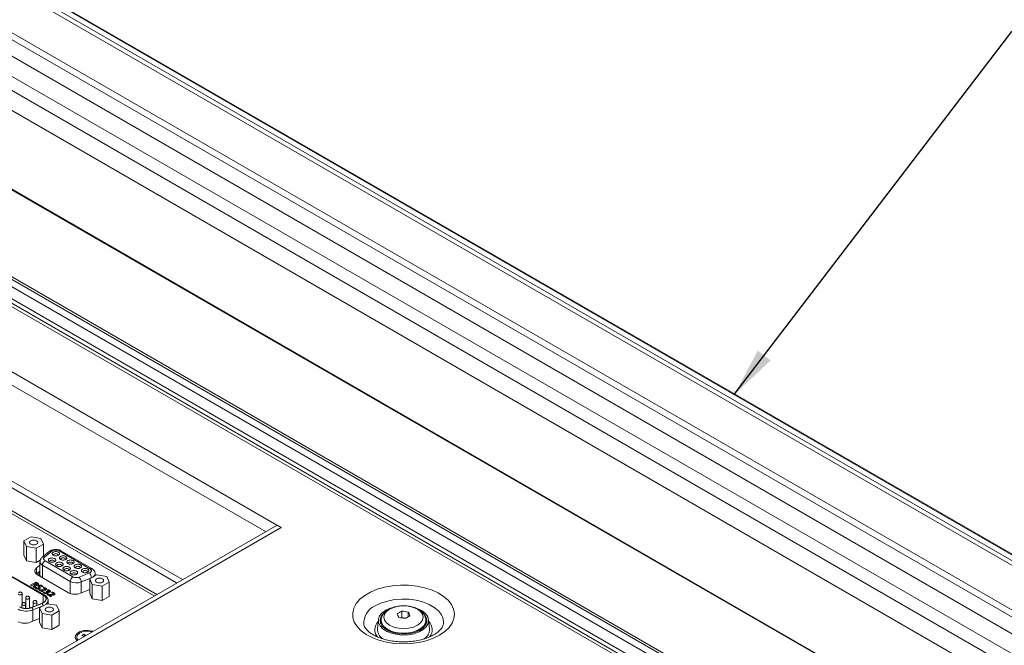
# Model space of a CAD drawing. Header units: millimetres. Extents: x 0 to 1118, y 0 to 864.
# Tile 273 of 372: x 846 to 912, y 260 to 302. Entities that reach past the tile are written whole.
import ezdxf

# ---------------------------------------------------------------- set-up
doc = ezdxf.new("R2010")
doc.units = ezdxf.units.MM
doc.dimstyles.new('SLDDIMSTYLE2', dxfattribs={"dimtxt": 0.18, "dimasz": 3.302, "dimexe": 0, "dimexo": 0.0625, "dimgap": 0, "dimtad": 0, "dimtih": 1, "dimtoh": 1, "dimdec": 0, "dimrnd": 1e-09, "dimzin": 0, "dimdsep": 46, "dimtxsty": 'Standard', "dimsah": 1, "dimcen": 0.09, "dimadec": 0, "dimazin": 0, "dimtfac": 3.302, "dimtdec": 0, "dimtofl": 0, "dimtmove": 0, "dimatfit": 3, "dimfxl": 1, "dimfrac": 2, "dimtolj": 1, "dimtzin": 0, "dimarcsym": 0})

msp = doc.modelspace()

# ---------------------------------------------------------------- linework, layer by layer
at = {"color": 9, "linetype": 'Continuous', "lineweight": 15}
for p, q in [((942.046, 248.831), (823.793, 317.097)), ((941.445, 248.483), (823.005, 316.858)), ((823.277, 317.015), (941.717, 248.641)), ((820.392, 315.349), (938.832, 246.975)), ((938.432, 246.744), (820.045, 315.088)), ((819.406, 314.352), (937.475, 246.192)), ((936.542, 245.378), (818.729, 313.39)), ((818.322, 312.683), (936.134, 244.672)), ((935.896, 243.456), (817.827, 311.616)), ((817.642, 306.444), (935.896, 238.178)), ((811.276, 297.863), (863.069, 267.963)), ((810.786, 297.254), (862.297, 267.517)), ((808.746, 291.997), (856.723, 264.3)), ((808.501, 291.692), (856.337, 264.077)), ((847.331, 265.259), (847.331, 264.427)), ((850.622, 264.421), (850.622, 264.41)), ((849.199, 264.181), (849.199, 263.365)), ((849.936, 264.144), (849.936, 263.402)), ((847.389, 262.754), (847.389, 263.263)), ((846.685, 261.506), (846.685, 262.263)), ((847.413, 262.558), (847.384, 262.545)), ((847.384, 262.545), (847.384, 262.541))]:
    msp.add_line(p, q, dxfattribs=at)
at = {"color": 7, "linetype": 'Continuous', "lineweight": 15}
for p, q in [((942.087, 248.854), (823.875, 317.097)), ((930.826, 235.057), (798.827, 311.258)), ((799.077, 311.283), (931.076, 235.082)), ((798.399, 311.011), (930.398, 234.81)), ((797.085, 310.433), (929.892, 233.765)), ((930.217, 233.798), (797.41, 310.465)), ((930.045, 234.197), (798.046, 310.399)), ((817.684, 306.373), (935.896, 238.131)), ((817.684, 306.373), (935.896, 238.13)), ((854.83, 263.207), (807.157, 290.728)), ((855.007, 263.309), (807.171, 290.924)), ((863.071, 267.964), (828.706, 248.125)), ((863.354, 267.801), (828.989, 247.962)), ((863.354, 267.799), (828.989, 247.96)), ((863.071, 267.964), (863.354, 267.801)), ((863.354, 267.799), (863.354, 267.801)), ((846.565, 267.171), (846.084, 266.893)), ((846.084, 266.893), (846.26, 266.513)), ((846.084, 266.893), (846.084, 265.931)), ((847.223, 267.069), (846.565, 267.171)), ((847.4, 266.689), (847.223, 267.069)), ((846.26, 266.513), (846.26, 265.551)), ((846.26, 266.513), (846.918, 266.411)), ((846.918, 266.411), (847.4, 266.689)), ((846.918, 266.411), (846.918, 265.449)), ((847.4, 266.689), (847.4, 265.866)), ((847.952, 266.202), (847.989, 266.227)), ((848.448, 266.227), (850.522, 265.03)), ((850.647, 265.042), (848.573, 266.239)), ((846.084, 265.931), (846.26, 265.551)), ((846.918, 265.449), (847.182, 265.602)), ((847.793, 266.191), (847.313, 265.795)), ((847.472, 265.806), (847.952, 266.202)), ((849.376, 264.487), (847.508, 265.566)), ((846.26, 265.551), (846.918, 265.449)), ((847.163, 265.27), (846.935, 265.082)), ((846.935, 265.082), (846.935, 264.673)), ((847.163, 265.494), (847.163, 264.616)), ((849.199, 264.181), (847.331, 265.259)), ((847.389, 263.263), (845.281, 264.479)), ((845.29, 264.484), (847.397, 263.268)), ((847.46, 263.274), (845.353, 264.491)), ((847.163, 264.862), (846.935, 264.673)), ((847.005, 264.615), (849.073, 263.421)), ((850.479, 264.744), (849.792, 264.466)), ((850.622, 264.421), (849.936, 264.144)), ((850.985, 264.619), (850.503, 264.341)), ((850.503, 264.341), (850.679, 263.961)), ((850.503, 264.341), (850.503, 263.38)), ((850.867, 264.551), (850.867, 264.693)), ((851.643, 264.518), (850.985, 264.619)), ((851.819, 264.138), (851.643, 264.518)), ((846.89, 264.125), (846.539, 263.922)), ((846.539, 263.922), (846.602, 263.886)), ((846.602, 263.886), (846.748, 263.97)), ((846.719, 263.818), (846.784, 263.78)), ((846.748, 263.97), (846.78, 263.952)), ((846.795, 263.997), (846.909, 264.063)), ((846.832, 263.976), (846.795, 263.997)), ((846.904, 263.793), (846.837, 263.77)), ((846.876, 263.92), (846.878, 263.921)), ((847.132, 263.624), (847.094, 263.602)), ((847.094, 263.602), (847.323, 263.47)), ((847.209, 263.622), (847.132, 263.624)), ((847.304, 263.814), (847.37, 263.835)), ((847.408, 263.776), (847.382, 263.739)), ((847.705, 263.618), (847.674, 263.583)), ((849.882, 263.38), (850.503, 263.632)), ((850.679, 263.961), (850.679, 263)), ((850.679, 263.961), (851.337, 263.86)), ((851.337, 263.86), (851.819, 264.138)), ((851.337, 263.86), (851.337, 262.898)), ((851.819, 264.138), (851.819, 263.176)), ((845.972, 262.694), (845.972, 263.345)), ((846.212, 263.062), (846.212, 262.367)), ((846.462, 262.391), (846.462, 263.062)), ((847.375, 263.5), (847.237, 263.58)), ((847.237, 263.58), (847.239, 263.58)), ((847.239, 263.58), (847.294, 263.578)), ((847.323, 263.47), (847.375, 263.5)), ((847.447, 263.472), (847.385, 263.453)), ((847.457, 263.272), (847.454, 263.275)), ((847.63, 263.526), (847.583, 263.499)), ((847.583, 263.499), (847.613, 263.482)), ((847.659, 263.509), (847.63, 263.526)), ((847.695, 263.299), (847.656, 263.277)), ((847.656, 263.277), (847.885, 263.145)), ((847.772, 263.297), (847.695, 263.299)), ((847.701, 263.459), (847.702, 263.46)), ((847.938, 263.175), (847.8, 263.255)), ((847.8, 263.255), (847.801, 263.255)), ((847.801, 263.255), (847.857, 263.253)), ((847.885, 263.145), (847.938, 263.175)), ((847.971, 263.451), (847.945, 263.414)), ((850.503, 263.38), (850.679, 263)), ((850.679, 263), (851.337, 262.898)), ((851.337, 262.898), (851.819, 263.176)), ((845.955, 262.631), (845.955, 262.41)), ((845.972, 262.744), (846.001, 262.727)), ((846.205, 262.366), (846.205, 262.631)), ((846.205, 262.609), (846.212, 262.605)), ((846.462, 262.461), (846.544, 262.413)), ((846.606, 262.43), (847.305, 262.712)), ((847.312, 262.706), (846.614, 262.424)), ((846.685, 262.263), (847.384, 262.545)), ((846.701, 262.779), (846.701, 262.468)), ((846.951, 262.569), (846.951, 262.779)), ((847.617, 262.675), (847.135, 262.397)), ((847.135, 262.397), (847.312, 262.017)), ((847.135, 262.397), (847.135, 261.436)), ((848.275, 262.574), (847.617, 262.675)), ((847.709, 262.661), (847.709, 262.906)), ((847.709, 262.906), (847.709, 262.896)), ((848.452, 262.194), (848.275, 262.574)), ((846.514, 261.436), (847.135, 261.688)), ((847.312, 262.017), (847.312, 261.056)), ((847.312, 262.017), (847.97, 261.916)), ((847.97, 261.916), (848.452, 262.194)), ((847.97, 261.916), (847.97, 260.954)), ((848.452, 262.194), (848.452, 261.232)), ((869.874, 261.61), (869.811, 260.999)), ((871.442, 261.761), (871.401, 261.737)), ((871.442, 262.189), (871.442, 261.761)), ((871.719, 261.718), (871.442, 261.761)), ((871.875, 262.122), (871.875, 261.811)), ((873.305, 260.999), (873.243, 261.61)), ((847.135, 261.436), (847.312, 261.056)), ((847.312, 261.056), (847.97, 260.954)), ((847.97, 260.954), (848.452, 261.232)), ((870.058, 261.562), (870.058, 261.389)), ((873.058, 261.389), (873.058, 261.562)), ((873.058, 261.421), (873.093, 261.348)), ((849.633, 260.436), (849.633, 260.345)), ((849.977, 260.554), (850.116, 260.635)), ((850.106, 260.48), (849.977, 260.554)), ((850.116, 260.635), (850.246, 260.56)), ((850.116, 260.635), (850.16, 260.511))]:
    msp.add_line(p, q, dxfattribs=at)
at = {"color": 7, "linetype": 'Continuous', "lineweight": 15, "flags": 128}
for points in [[(846.939, 266.905), (846.848, 266.939), (846.742, 266.952), (846.635, 266.939), (846.545, 266.905), (846.484, 266.852), (846.463, 266.791), (846.484, 266.729), (846.545, 266.677), (846.635, 266.642), (846.742, 266.63), (846.848, 266.642), (846.939, 266.677), (846.999, 266.729), (847.02, 266.791), (846.999, 266.852), (846.939, 266.905)], [(848.128, 265.525), (848.117, 265.558), (848.084, 265.586), (848.036, 265.605), (847.978, 265.611), (847.921, 265.605), (847.872, 265.586), (847.84, 265.558), (847.828, 265.525)], [(848.385, 265.956), (848.374, 265.989), (848.341, 266.017), (848.293, 266.036), (848.235, 266.043), (848.178, 266.036), (848.129, 266.017), (848.097, 265.989), (848.085, 265.956)], [(848.875, 265.673), (848.864, 265.706), (848.831, 265.735), (848.782, 265.753), (848.725, 265.76), (848.668, 265.753), (848.619, 265.735), (848.586, 265.706), (848.575, 265.673)], [(846.935, 265.082), (846.88, 265.027), (846.842, 264.967), (846.823, 264.904), (846.823, 264.841), (846.842, 264.778), (846.88, 264.719), (846.935, 264.664), (847.005, 264.615)], [(848.618, 265.242), (848.606, 265.275), (848.574, 265.303), (848.525, 265.322), (848.468, 265.329), (848.41, 265.322), (848.362, 265.303), (848.329, 265.275), (848.318, 265.242)], [(849.107, 264.96), (849.096, 264.993), (849.064, 265.021), (849.015, 265.04), (848.957, 265.046), (848.9, 265.04), (848.851, 265.021), (848.819, 264.993), (848.807, 264.96)], [(849.365, 265.391), (849.353, 265.424), (849.321, 265.452), (849.272, 265.471), (849.215, 265.477), (849.157, 265.471), (849.109, 265.452), (849.076, 265.424), (849.065, 265.391)], [(849.854, 265.108), (849.843, 265.141), (849.81, 265.169), (849.762, 265.188), (849.704, 265.195), (849.647, 265.188), (849.598, 265.169), (849.566, 265.141), (849.554, 265.108)], [(850.344, 264.825), (850.333, 264.858), (850.3, 264.887), (850.251, 264.905), (850.194, 264.912), (850.137, 264.905), (850.088, 264.887), (850.055, 264.858), (850.044, 264.825), (850.044, 264.825)], [(849.597, 264.677), (849.586, 264.71), (849.553, 264.738), (849.505, 264.757), (849.447, 264.763), (849.39, 264.757), (849.341, 264.738), (849.309, 264.71), (849.297, 264.677)], [(851.358, 264.353), (851.268, 264.388), (851.161, 264.4), (851.054, 264.388), (850.964, 264.353), (850.904, 264.301), (850.882, 264.24), (850.904, 264.178), (850.964, 264.126), (851.054, 264.091), (851.161, 264.079), (851.268, 264.091), (851.358, 264.126), (851.419, 264.178), (851.44, 264.24), (851.419, 264.301), (851.358, 264.353)], [(873.974, 260.566), (874.33, 260.808), (874.615, 261.079), (874.82, 261.374), (874.941, 261.683), (874.974, 262), (874.919, 262.316), (874.776, 262.623), (874.551, 262.912), (874.247, 263.177), (873.875, 263.41), (873.442, 263.606), (872.96, 263.759), (872.442, 263.865), (871.902, 263.923), (871.352, 263.929), (870.808, 263.884), (870.283, 263.79), (869.791, 263.648), (869.345, 263.463), (868.956, 263.238), (868.635, 262.981), (868.389, 262.697), (868.225, 262.394), (868.148, 262.08), (868.159, 261.762), (868.258, 261.45), (868.443, 261.151), (868.708, 260.873), (869.047, 260.623), (869.451, 260.408), (869.91, 260.233), (870.411, 260.103), (870.942, 260.021), (871.489, 259.989), (872.038, 260.008), (872.575, 260.078), (873.085, 260.196), (873.555, 260.36), (873.974, 260.566)], [(847.459, 263.275), (847.46, 263.274), (847.469, 263.268)], [(847.991, 262.409), (847.9, 262.444), (847.793, 262.456), (847.687, 262.444), (847.596, 262.409), (847.536, 262.357), (847.515, 262.295), (847.536, 262.234), (847.596, 262.182), (847.687, 262.147), (847.793, 262.135), (847.9, 262.147), (847.991, 262.182), (848.051, 262.234), (848.072, 262.295), (848.051, 262.357), (847.991, 262.409)], [(872.221, 262.448), (872.526, 262.35), (872.819, 262.2), (873.044, 262.015), (873.188, 261.804), (873.245, 261.581), (873.211, 261.355), (873.088, 261.14), (872.882, 260.948), (872.605, 260.788), (872.271, 260.669), (871.9, 260.598), (871.509, 260.578), (871.122, 260.611), (870.757, 260.695), (870.436, 260.824), (870.176, 260.993), (869.99, 261.193), (869.889, 261.411), (869.877, 261.637), (869.956, 261.859), (870.122, 262.064), (870.365, 262.241), (870.365, 262.241)], [(870.626, 262.311), (870.417, 262.154), (870.285, 261.97), (870.24, 261.773), (870.285, 261.576), (870.417, 261.393), (870.626, 261.235), (870.899, 261.114), (871.217, 261.038), (871.558, 261.012), (871.899, 261.038), (872.217, 261.114), (872.49, 261.235), (872.7, 261.393), (872.831, 261.576), (872.876, 261.773), (872.831, 261.97), (872.7, 262.154), (872.49, 262.311), (872.217, 262.432), (871.899, 262.508), (871.558, 262.534), (871.217, 262.508), (870.899, 262.432), (870.626, 262.311)], [(870.365, 262.241), (870.672, 262.381), (870.742, 262.405)], [(870.178, 261.99), (870.055, 261.823), (869.986, 261.607), (870.009, 261.388), (870.122, 261.179), (870.318, 260.991), (870.587, 260.836), (870.912, 260.723), (871.274, 260.658), (871.653, 260.645), (872.027, 260.684), (872.373, 260.774), (872.672, 260.909), (872.906, 261.082), (873.062, 261.282), (873.13, 261.497), (873.107, 261.716), (872.995, 261.925), (872.906, 262.023)], [(870.023, 261.348), (870.055, 261.414), (870.058, 261.421)], [(870.058, 261.389), (870.065, 261.307), (870.082, 261.235)], [(873.034, 261.235), (873.058, 261.362), (873.058, 261.389)], [(850.714, 260.83), (850.653, 260.849), (850.389, 260.889), (850.117, 260.876), (849.869, 260.809), (849.675, 260.697), (849.56, 260.554), (849.536, 260.397), (849.607, 260.244), (849.638, 260.21)], [(849.834, 260.717), (849.691, 260.597), (849.634, 260.455), (849.669, 260.31), (849.712, 260.252)]]:
    msp.add_lwpolyline(points, dxfattribs=at)
at = {"color": 9, "linetype": 'Continuous', "lineweight": 15, "flags": 128}
for points in [[(845.935, 263.294), (845.895, 263.278), (845.847, 263.272), (845.799, 263.278), (845.759, 263.294), (845.732, 263.317), (845.722, 263.345), (845.722, 263.345)], [(845.972, 263.344), (845.963, 263.317), (845.935, 263.294)], [(846.425, 263.011), (846.385, 262.995), (846.337, 262.99), (846.289, 262.995), (846.248, 263.011), (846.221, 263.034), (846.212, 263.062), (846.212, 263.062)], [(846.462, 263.062), (846.452, 263.034), (846.425, 263.011)], [(869.665, 262.543), (870.045, 262.725), (870.477, 262.864), (870.945, 262.954), (871.435, 262.994), (871.928, 262.981), (872.409, 262.915), (872.861, 262.8), (873.268, 262.639), (873.618, 262.437), (873.897, 262.202), (874.096, 261.941), (874.209, 261.664), (874.232, 261.379), (874.213, 261.254)], [(846.168, 262.58), (846.127, 262.564), (846.08, 262.559), (846.032, 262.564), (845.991, 262.58), (845.964, 262.603), (845.955, 262.631), (845.955, 262.631)], [(846.205, 262.631), (846.195, 262.603), (846.168, 262.58)], [(846.915, 262.728), (846.874, 262.712), (846.826, 262.707), (846.779, 262.712), (846.738, 262.728), (846.711, 262.752), (846.701, 262.779), (846.701, 262.779)], [(846.951, 262.779), (846.942, 262.752), (846.915, 262.728)], [(873.058, 261.549), (873.04, 261.426), (872.935, 261.218), (872.743, 261.031), (872.478, 260.878), (872.154, 260.767), (871.793, 260.707), (871.417, 260.7), (871.05, 260.747), (870.715, 260.846), (870.433, 260.989), (870.222, 261.169), (870.094, 261.373), (870.058, 261.559)]]:
    msp.add_lwpolyline(points, dxfattribs=at)
at = {"color": 7, "linetype": 'Continuous', "lineweight": 15}
for centre, radius, start, end in [((848.522, 266.125), 0.126, 65.69288, 125.61758), ((847.715, 265.242), 0.384, 122.60548, 177.39452), ((847.882, 266.067), 0.152, 62.48271, 125.60288), ((849.583, 264.164), 0.384, 122.60548, 177.39452), ((849.476, 264.132), 0.46, 1.43324, 46.52867), ((850.162, 264.41), 0.46, 1.43324, 46.52867), ((849.609, 264.982), 0.899, 242.91122, 291.30612), ((849.523, 264.3), 0.987, 242.91122, 291.30612), ((846.252, 263.374), 1.193, 242.91122, 291.30612), ((846.455, 262.257), 0.23, 1.43324, 46.52867), ((847.154, 262.539), 0.23, 1.43324, 46.52867), ((873.11, 258.935), 3.657, 117.13404, 122.86058), ((867.323, 260.089), 4.259, 23.04794, 26.74899), ((870.757, 257.19), 4.593, 78.47803, 83.93589), ((870.957, 257.622), 4.593, 78.47803, 83.93589), ((873.658, 258.618), 3.657, 117.13404, 122.86058), ((868.071, 260.205), 4.259, 23.04794, 26.74899), ((846.155, 262.356), 0.987, 242.91122, 291.30612), ((870.595, 260.983), 0.784, 178.81657, 237.4303), ((872.51, 260.986), 0.796, 300.46032, 0.95314), ((850.325, 259.753), 1.082, 73.07094, 116.96713)]:
    msp.add_arc(centre, radius, start, end, dxfattribs=at)
at = {"color": 9, "linetype": 'Continuous', "lineweight": 15}
for centre, radius, start, end in [((847.402, 265.667), 0.156, 63.2076, 124.81661), ((847.444, 265.518), 0.282, 185.26527, 246.4918), ((850.595, 264.927), 0.126, 66.20587, 125.57274), ((847.375, 264.619), 0.212, 180.73791, 212.65216), ((850.544, 264.736), 0.325, 283.94336, 354.44841), ((847.434, 263.216), 0.0634, 67.31968, 125.47438), ((847.363, 262.93), 0.348, 302.53616, 354.47663), ((870.168, 261.372), 1.274, 113.25079, 184.13508), ((870.368, 260.941), 0.739, 133.34389, 224.07466), ((872.754, 260.942), 0.735, 319.27331, 46.87141)]:
    msp.add_arc(centre, radius, start, end, dxfattribs=at)
at = {"color": 7, "linetype": 'Continuous', "lineweight": 15}
for points, knots in [([(848.219, 266.328), (848.145, 266.323), (848.043, 266.315), (847.91, 266.265), (847.836, 266.231), (847.801, 266.194), (847.795, 266.189)], [0, 0, 0, 0, 0.463678, 0.64451, 0.944536, 1, 1, 1, 1]), ([(847.989, 266.227), (848.021, 266.242), (848.07, 266.265), (848.152, 266.279), (848.218, 266.283), (848.285, 266.279), (848.367, 266.265), (848.416, 266.242), (848.448, 266.227)], [0, 0, 0, 0, 0.239443, 0.36959, 0.5, 0.630147, 0.760557, 1, 1, 1, 1]), ([(848.571, 266.237), (848.557, 266.246), (848.51, 266.276), (848.393, 266.315), (848.285, 266.323), (848.219, 266.328)], [0, 0, 0, 0, 0.142377, 0.471846, 1, 1, 1, 1]), ([(847.315, 265.792), (847.288, 265.768), (847.226, 265.713), (847.17, 265.605), (847.169, 265.525), (847.169, 265.491)], [0, 0, 0, 0, 0.313176, 0.717314, 1, 1, 1, 1]), ([(847.508, 265.566), (847.485, 265.582), (847.437, 265.616), (847.408, 265.682), (847.416, 265.749), (847.454, 265.787), (847.472, 265.806)], [0, 0, 0, 0, 0.242227, 0.5, 0.757773, 1, 1, 1, 1]), ([(850.522, 265.03), (850.538, 265.02), (850.569, 264.999), (850.6, 264.962), (850.617, 264.922), (850.618, 264.881), (850.605, 264.84), (850.576, 264.803), (850.534, 264.769), (850.497, 264.752), (850.479, 264.744)], [0, 0, 0, 0, 0.125061, 0.249994, 0.374876, 0.499997, 0.624879, 0.75, 0.874819, 1, 1, 1, 1]), ([(850.861, 264.696), (850.863, 264.71), (850.87, 264.777), (850.816, 264.894), (850.732, 264.992), (850.664, 265.03), (850.645, 265.04)], [0, 0, 0, 0, 0.101274, 0.466088, 0.85253, 1, 1, 1, 1]), ([(849.792, 264.466), (849.76, 264.456), (849.694, 264.434), (849.577, 264.429), (849.463, 264.446), (849.405, 264.474), (849.376, 264.487)], [0, 0, 0, 0, 0.242227, 0.5, 0.757773, 1, 1, 1, 1]), ([(846.78, 263.88), (846.767, 263.868), (846.745, 263.849), (846.727, 263.827), (846.719, 263.818)], [0, 0, 0, 0, 0.560242, 1, 1, 1, 1]), ([(846.78, 263.952), (846.788, 263.946), (846.805, 263.934), (846.809, 263.906), (846.791, 263.89), (846.78, 263.88)], [0, 0, 0, 0, 0.2808044, 0.5588733, 1, 1, 1, 1]), ([(846.784, 263.78), (846.797, 263.794), (846.819, 263.819), (846.845, 263.843), (846.856, 263.853)], [0, 0, 0, 0, 0.559619, 1, 1, 1, 1]), ([(846.962, 263.97), (846.951, 263.965), (846.929, 263.955), (846.889, 263.955), (846.856, 263.963), (846.84, 263.971), (846.832, 263.976)], [0, 0, 0, 0, 0.279558, 0.55825, 0.778831, 1, 1, 1, 1]), ([(846.837, 263.77), (846.846, 263.756), (846.863, 263.732), (846.894, 263.712), (846.908, 263.704)], [0, 0, 0, 0, 0.55924, 1, 1, 1, 1]), ([(846.856, 263.853), (846.867, 263.865), (846.882, 263.882), (846.885, 263.906), (846.879, 263.916), (846.876, 263.92)], [0, 0, 0, 0, 0.559431, 0.779792, 1, 1, 1, 1]), ([(846.878, 263.921), (846.893, 263.919), (846.922, 263.913), (846.979, 263.915), (847.011, 263.929), (847.03, 263.937)], [0, 0, 0, 0, 0.280772, 0.561599, 1, 1, 1, 1]), ([(846.993, 264.074), (846.975, 264.084), (846.942, 264.102), (846.906, 264.118), (846.89, 264.125)], [0, 0, 0, 0, 0.560031, 1, 1, 1, 1]), ([(846.964, 263.732), (846.949, 263.742), (846.922, 263.76), (846.91, 263.783), (846.904, 263.793)], [0, 0, 0, 0, 0.559755, 1, 1, 1, 1]), ([(846.908, 263.704), (846.926, 263.694), (846.964, 263.675), (847.032, 263.662), (847.098, 263.668), (847.128, 263.682), (847.144, 263.689)], [0, 0, 0, 0, 0.281089, 0.560178, 0.780098, 1, 1, 1, 1]), ([(846.909, 264.063), (846.917, 264.06), (846.932, 264.053), (846.945, 264.046), (846.951, 264.042)], [0, 0, 0, 0, 0.559618, 1, 1, 1, 1]), ([(846.951, 264.042), (846.96, 264.037), (846.978, 264.025), (846.991, 264.004), (846.982, 263.984), (846.968, 263.974), (846.962, 263.97)], [0, 0, 0, 0, 0.280926, 0.560108, 0.779437, 1, 1, 1, 1]), ([(847.077, 263.722), (847.07, 263.719), (847.058, 263.714), (847.034, 263.711), (846.999, 263.714), (846.979, 263.724), (846.964, 263.732)], [0, 0, 0, 0, 0.187001, 0.373641, 0.560631, 1, 1, 1, 1]), ([(847.072, 263.996), (847.063, 264.012), (847.047, 264.042), (847.01, 264.064), (846.993, 264.074)], [0, 0, 0, 0, 0.557321, 1, 1, 1, 1]), ([(847.03, 263.937), (847.044, 263.947), (847.07, 263.964), (847.071, 263.986), (847.072, 263.996)], [0, 0, 0, 0, 0.5603241, 1, 1, 1, 1]), ([(847.082, 263.905), (847.07, 263.896), (847.046, 263.878), (847.042, 263.836), (847.061, 263.809), (847.073, 263.792)], [0, 0, 0, 0, 0.2796044, 0.5591743, 1, 1, 1, 1]), ([(847.073, 263.792), (847.083, 263.779), (847.097, 263.762), (847.095, 263.736), (847.083, 263.727), (847.077, 263.722)], [0, 0, 0, 0, 0.560716, 0.780426, 1, 1, 1, 1]), ([(847.306, 263.893), (847.288, 263.902), (847.252, 263.92), (847.187, 263.93), (847.126, 263.925), (847.097, 263.912), (847.082, 263.905)], [0, 0, 0, 0, 0.280832, 0.560174, 0.779987, 1, 1, 1, 1]), ([(847.16, 263.8), (847.15, 263.813), (847.136, 263.832), (847.133, 263.859), (847.145, 263.868), (847.151, 263.873)], [0, 0, 0, 0, 0.561946, 0.781379, 1, 1, 1, 1]), ([(847.144, 263.689), (847.156, 263.698), (847.181, 263.715), (847.19, 263.757), (847.172, 263.784), (847.16, 263.8)], [0, 0, 0, 0, 0.279925, 0.559356, 1, 1, 1, 1]), ([(847.151, 263.873), (847.157, 263.875), (847.168, 263.88), (847.19, 263.882), (847.221, 263.879), (847.239, 263.87), (847.252, 263.863)], [0, 0, 0, 0, 0.186657, 0.373801, 0.560633, 1, 1, 1, 1]), ([(847.487, 263.646), (847.464, 263.638), (847.417, 263.621), (847.32, 263.621), (847.251, 263.622), (847.209, 263.622)], [0, 0, 0, 0, 0.277465, 0.558282, 1, 1, 1, 1]), ([(847.252, 263.863), (847.264, 263.855), (847.287, 263.841), (847.298, 263.822), (847.304, 263.814)], [0, 0, 0, 0, 0.559934, 1, 1, 1, 1]), ([(847.294, 263.578), (847.346, 263.577), (847.418, 263.576), (847.508, 263.591), (847.54, 263.606), (847.556, 263.613)], [0, 0, 0, 0, 0.560337, 0.7802445, 1, 1, 1, 1]), ([(847.37, 263.835), (847.361, 263.847), (847.346, 263.869), (847.318, 263.886), (847.306, 263.893)], [0, 0, 0, 0, 0.559273, 1, 1, 1, 1]), ([(847.382, 263.739), (847.403, 263.737), (847.44, 263.733), (847.47, 263.719), (847.483, 263.713)], [0, 0, 0, 0, 0.560307, 1, 1, 1, 1]), ([(847.548, 263.736), (847.525, 263.747), (847.484, 263.767), (847.431, 263.774), (847.408, 263.776)], [0, 0, 0, 0, 0.559726, 1, 1, 1, 1]), ([(847.483, 263.713), (847.491, 263.708), (847.508, 263.697), (847.516, 263.677), (847.506, 263.658), (847.493, 263.65), (847.487, 263.646)], [0, 0, 0, 0, 0.281004, 0.559049, 0.779413, 1, 1, 1, 1]), ([(847.556, 263.613), (847.57, 263.623), (847.598, 263.644), (847.605, 263.682), (847.583, 263.713), (847.56, 263.728), (847.548, 263.736)], [0, 0, 0, 0, 0.279617, 0.558665, 0.778938, 1, 1, 1, 1]), ([(847.674, 263.583), (847.693, 263.58), (847.727, 263.574), (847.754, 263.561), (847.765, 263.556)], [0, 0, 0, 0, 0.559869, 1, 1, 1, 1]), ([(847.827, 263.575), (847.807, 263.586), (847.77, 263.605), (847.725, 263.614), (847.705, 263.618)], [0, 0, 0, 0, 0.560293, 1, 1, 1, 1]), ([(845.972, 263.344), (845.972, 263.346), (845.973, 263.361), (845.966, 263.389), (845.946, 263.426), (845.911, 263.455), (845.868, 263.471), (845.822, 263.47), (845.785, 263.455), (845.756, 263.433), (845.745, 263.416), (845.739, 263.407)], [0, 0, 0, 0, 0.019157, 0.133621, 0.259984, 0.396718, 0.540774, 0.677198, 0.807837, 0.904077, 1, 1, 1, 1]), ([(846.228, 263.124), (846.222, 263.109), (846.212, 263.089), (846.212, 263.067), (846.212, 263.062)], [0, 0, 0, 0, 0.753228, 1, 1, 1, 1]), ([(846.461, 263.062), (846.461, 263.064), (846.462, 263.078), (846.455, 263.106), (846.435, 263.143), (846.401, 263.172), (846.357, 263.188), (846.312, 263.187), (846.274, 263.172), (846.246, 263.15), (846.234, 263.133), (846.228, 263.124)], [0, 0, 0, 0, 0.019157, 0.133621, 0.259984, 0.396718, 0.540774, 0.677198, 0.807837, 0.904077, 1, 1, 1, 1]), ([(847.397, 263.268), (847.428, 263.248), (847.49, 263.208), (847.55, 263.135), (847.584, 263.056), (847.587, 262.976), (847.56, 262.896), (847.503, 262.823), (847.421, 262.756), (847.349, 262.723), (847.312, 262.706)], [0, 0, 0, 0, 0.1250309, 0.249997, 0.3749366, 0.4999985, 0.6249382, 0.7500001, 0.8749077, 1, 1, 1, 1]), ([(847.385, 263.453), (847.395, 263.439), (847.413, 263.414), (847.445, 263.394), (847.459, 263.385)], [0, 0, 0, 0, 0.559086, 1, 1, 1, 1]), ([(847.503, 263.415), (847.49, 263.424), (847.465, 263.442), (847.452, 263.463), (847.447, 263.472)], [0, 0, 0, 0, 0.559681, 1, 1, 1, 1]), ([(847.703, 262.894), (847.705, 262.909), (847.715, 262.975), (847.666, 263.087), (847.577, 263.199), (847.493, 263.251), (847.457, 263.272)], [0, 0, 0, 0, 0.095967, 0.437074, 0.759356, 1, 1, 1, 1]), ([(847.459, 263.385), (847.477, 263.376), (847.514, 263.357), (847.579, 263.343), (847.645, 263.346), (847.676, 263.36), (847.691, 263.367)], [0, 0, 0, 0, 0.281114, 0.560773, 0.780392, 1, 1, 1, 1]), ([(847.627, 263.407), (847.616, 263.402), (847.595, 263.393), (847.545, 263.394), (847.519, 263.407), (847.503, 263.415)], [0, 0, 0, 0, 0.279345, 0.559297, 1, 1, 1, 1]), ([(847.613, 263.482), (847.622, 263.476), (847.639, 263.464), (847.652, 263.442), (847.647, 263.421), (847.633, 263.412), (847.627, 263.407)], [0, 0, 0, 0, 0.280524, 0.560737, 0.779935, 1, 1, 1, 1]), ([(847.776, 263.499), (847.766, 263.495), (847.745, 263.486), (847.699, 263.491), (847.674, 263.502), (847.659, 263.509)], [0, 0, 0, 0, 0.27941, 0.55887, 1, 1, 1, 1]), ([(847.691, 263.367), (847.702, 263.374), (847.722, 263.389), (847.729, 263.416), (847.721, 263.44), (847.708, 263.453), (847.701, 263.459)], [0, 0, 0, 0, 0.279933, 0.559144, 0.779519, 1, 1, 1, 1]), ([(847.702, 263.46), (847.716, 263.456), (847.743, 263.449), (847.786, 263.448), (847.823, 263.456), (847.84, 263.465), (847.849, 263.469)], [0, 0, 0, 0, 0.280303, 0.559487, 0.779694, 1, 1, 1, 1]), ([(847.765, 263.556), (847.772, 263.551), (847.786, 263.542), (847.796, 263.526), (847.792, 263.51), (847.781, 263.503), (847.776, 263.499)], [0, 0, 0, 0, 0.280976, 0.55989, 0.779966, 1, 1, 1, 1]), ([(848.05, 263.321), (848.027, 263.313), (847.98, 263.297), (847.882, 263.296), (847.814, 263.297), (847.772, 263.297)], [0, 0, 0, 0, 0.277465, 0.558282, 1, 1, 1, 1]), ([(847.849, 263.469), (847.858, 263.475), (847.875, 263.486), (847.883, 263.509), (847.876, 263.542), (847.847, 263.562), (847.827, 263.575)], [0, 0, 0, 0, 0.187037, 0.373921, 0.560974, 1, 1, 1, 1]), ([(847.857, 263.253), (847.908, 263.252), (847.98, 263.251), (848.071, 263.266), (848.103, 263.281), (848.118, 263.288)], [0, 0, 0, 0, 0.560337, 0.780245, 1, 1, 1, 1]), ([(847.945, 263.414), (847.966, 263.412), (848.003, 263.408), (848.033, 263.394), (848.046, 263.388)], [0, 0, 0, 0, 0.560307, 1, 1, 1, 1]), ([(848.111, 263.411), (848.088, 263.422), (848.047, 263.442), (847.994, 263.449), (847.971, 263.451)], [0, 0, 0, 0, 0.559726, 1, 1, 1, 1]), ([(848.046, 263.388), (848.054, 263.383), (848.07, 263.372), (848.079, 263.352), (848.069, 263.334), (848.056, 263.325), (848.05, 263.321)], [0, 0, 0, 0, 0.281004, 0.559049, 0.779413, 1, 1, 1, 1]), ([(848.118, 263.288), (848.133, 263.298), (848.161, 263.319), (848.167, 263.357), (848.146, 263.388), (848.123, 263.404), (848.111, 263.411)], [0, 0, 0, 0, 0.279617, 0.558665, 0.778938, 1, 1, 1, 1]), ([(846.614, 262.424), (846.551, 262.403), (846.421, 262.361), (846.191, 262.352), (845.968, 262.384), (845.853, 262.439), (845.797, 262.465)], [0, 0, 0, 0, 0.242227, 0.5, 0.757773, 1, 1, 1, 1]), ([(845.971, 262.693), (845.964, 262.678), (845.955, 262.658), (845.955, 262.636), (845.955, 262.631)], [0, 0, 0, 0, 0.753228, 1, 1, 1, 1]), ([(846.204, 262.631), (846.204, 262.633), (846.205, 262.647), (846.198, 262.675), (846.178, 262.712), (846.144, 262.741), (846.1, 262.757), (846.054, 262.756), (846.017, 262.741), (845.989, 262.719), (845.977, 262.702), (845.971, 262.693)], [0, 0, 0, 0, 0.019157, 0.133621, 0.259984, 0.396718, 0.540774, 0.677198, 0.807837, 0.904077, 1, 1, 1, 1]), ([(846.718, 262.842), (846.711, 262.827), (846.702, 262.806), (846.702, 262.785), (846.702, 262.779)], [0, 0, 0, 0, 0.753228, 1, 1, 1, 1]), ([(846.951, 262.779), (846.951, 262.781), (846.952, 262.796), (846.945, 262.824), (846.925, 262.86), (846.891, 262.89), (846.847, 262.905), (846.801, 262.904), (846.764, 262.889), (846.736, 262.868), (846.724, 262.85), (846.718, 262.842)], [0, 0, 0, 0, 0.019157, 0.133621, 0.259984, 0.396718, 0.540774, 0.677198, 0.807837, 0.904077, 1, 1, 1, 1]), ([(870.555, 262.3), (870.509, 262.271), (870.376, 262.188), (870.211, 262.026), (870.096, 261.811), (870.049, 261.65), (870.061, 261.567), (870.063, 261.557)], [0, 0, 0, 0, 0.161478, 0.464748, 0.720327, 0.966717, 1, 1, 1, 1]), ([(871.68, 262.535), (871.632, 262.539), (871.47, 262.552), (871.19, 262.522), (870.87, 262.448), (870.664, 262.362), (870.568, 262.307), (870.555, 262.3)], [0, 0, 0, 0, 0.118888, 0.401475, 0.685724, 0.957504, 1, 1, 1, 1]), ([(873.054, 261.544), (873.056, 261.553), (873.07, 261.638), (873.024, 261.802), (872.915, 262.011), (872.737, 262.192), (872.5, 262.345), (872.209, 262.459), (871.928, 262.525), (871.746, 262.532), (871.68, 262.535)], [0, 0, 0, 0, 0.015527, 0.156321, 0.294736, 0.438132, 0.590463, 0.74885, 0.90809, 1, 1, 1, 1]), ([(874.21, 261.258), (874.203, 261.228), (874.189, 261.161), (874.109, 261.026), (873.964, 260.861), (873.749, 260.688), (873.464, 260.522), (873.121, 260.376), (872.73, 260.258), (872.301, 260.173), (871.848, 260.127), (871.384, 260.122), (870.925, 260.158), (870.486, 260.234), (870.081, 260.346), (869.725, 260.487), (869.426, 260.65), (869.195, 260.822), (869.031, 260.992), (868.938, 261.145), (868.901, 261.232), (868.9, 261.271), (868.9, 261.272)], [0, 0, 0, 0, 0.041045, 0.093118, 0.142972, 0.196024, 0.248653, 0.301479, 0.354851, 0.408773, 0.463112, 0.517691, 0.572314, 0.62673, 0.680738, 0.73416, 0.78688, 0.838932, 0.890715, 0.94298, 0.997791, 1, 1, 1, 1])]:
    msp.add_open_spline(points, degree=3, knots=knots, dxfattribs=at)
for points in [[(847.801, 265.709), (847.781, 265.694), (847.74, 265.664), (847.722, 265.606), (847.741, 265.55), (847.797, 265.502), (847.88, 265.47), (847.978, 265.459), (848.078, 265.469), (848.129, 265.493), (848.155, 265.504)], [(848.155, 265.504), (848.175, 265.519), (848.216, 265.549), (848.234, 265.607), (848.215, 265.663), (848.16, 265.711), (848.076, 265.743), (847.978, 265.754), (847.879, 265.744), (847.827, 265.72), (847.801, 265.709)], [(848.059, 266.14), (848.038, 266.125), (847.997, 266.095), (847.979, 266.037), (847.998, 265.981), (848.054, 265.933), (848.137, 265.901), (848.235, 265.89), (848.335, 265.9), (848.386, 265.924), (848.412, 265.936)], [(848.412, 265.936), (848.433, 265.951), (848.474, 265.98), (848.492, 266.038), (848.472, 266.094), (848.417, 266.142), (848.333, 266.175), (848.236, 266.186), (848.136, 266.175), (848.084, 266.152), (848.059, 266.14)], [(848.548, 265.857), (848.528, 265.842), (848.487, 265.812), (848.469, 265.755), (848.488, 265.698), (848.544, 265.65), (848.627, 265.618), (848.725, 265.607), (848.824, 265.617), (848.876, 265.641), (848.902, 265.653)], [(848.902, 265.653), (848.922, 265.668), (848.963, 265.698), (848.981, 265.755), (848.962, 265.812), (848.906, 265.86), (848.823, 265.892), (848.725, 265.903), (848.626, 265.893), (848.574, 265.869), (848.548, 265.857)], [(849.038, 265.574), (849.017, 265.559), (848.976, 265.53), (848.958, 265.472), (848.978, 265.416), (849.033, 265.368), (849.117, 265.335), (849.214, 265.324), (849.314, 265.335), (849.366, 265.358), (849.391, 265.37)], [(849.391, 265.37), (849.412, 265.385), (849.453, 265.415), (849.471, 265.473), (849.452, 265.529), (849.396, 265.577), (849.313, 265.609), (849.215, 265.62), (849.115, 265.61), (849.064, 265.586), (849.038, 265.574)], [(848.291, 265.426), (848.271, 265.411), (848.23, 265.381), (848.212, 265.324), (848.231, 265.267), (848.286, 265.219), (848.37, 265.187), (848.467, 265.176), (848.567, 265.186), (848.619, 265.21), (848.645, 265.222)], [(848.645, 265.222), (848.665, 265.237), (848.706, 265.266), (848.724, 265.324), (848.705, 265.38), (848.649, 265.429), (848.566, 265.461), (848.468, 265.472), (848.368, 265.461), (848.317, 265.438), (848.291, 265.426)], [(848.781, 265.143), (848.76, 265.128), (848.719, 265.099), (848.701, 265.041), (848.72, 264.985), (848.776, 264.936), (848.859, 264.904), (848.957, 264.893), (849.057, 264.904), (849.108, 264.927), (849.134, 264.939)], [(849.134, 264.939), (849.155, 264.954), (849.196, 264.984), (849.214, 265.041), (849.195, 265.098), (849.139, 265.146), (849.056, 265.178), (848.958, 265.189), (848.858, 265.179), (848.806, 265.155), (848.781, 265.143)], [(849.528, 265.292), (849.507, 265.277), (849.466, 265.247), (849.448, 265.189), (849.467, 265.133), (849.523, 265.085), (849.606, 265.053), (849.704, 265.042), (849.804, 265.052), (849.855, 265.076), (849.881, 265.088)], [(849.881, 265.088), (849.902, 265.102), (849.943, 265.132), (849.961, 265.19), (849.941, 265.246), (849.886, 265.294), (849.802, 265.326), (849.705, 265.338), (849.605, 265.327), (849.553, 265.304), (849.528, 265.292)], [(850.017, 265.009), (849.997, 264.994), (849.956, 264.964), (849.938, 264.907), (849.957, 264.85), (850.013, 264.802), (850.096, 264.77), (850.194, 264.759), (850.293, 264.769), (850.345, 264.793), (850.371, 264.805)], [(850.371, 264.805), (850.391, 264.82), (850.432, 264.85), (850.45, 264.907), (850.431, 264.964), (850.375, 265.012), (850.292, 265.044), (850.194, 265.055), (850.095, 265.044), (850.043, 265.021), (850.017, 265.009)], [(849.27, 264.861), (849.25, 264.846), (849.209, 264.816), (849.191, 264.758), (849.21, 264.702), (849.266, 264.654), (849.349, 264.622), (849.447, 264.611), (849.547, 264.621), (849.598, 264.645), (849.624, 264.656)], [(849.624, 264.656), (849.644, 264.671), (849.685, 264.701), (849.703, 264.759), (849.684, 264.815), (849.629, 264.863), (849.545, 264.895), (849.447, 264.906), (849.348, 264.896), (849.296, 264.872), (849.27, 264.861)], [(847.305, 262.712), (847.341, 262.729), (847.412, 262.761), (847.492, 262.826), (847.548, 262.898), (847.574, 262.976), (847.571, 263.055), (847.538, 263.132), (847.479, 263.204), (847.419, 263.243), (847.389, 263.263)], [(845.806, 262.47), (845.863, 262.444), (845.976, 262.39), (846.192, 262.359), (846.415, 262.368), (846.543, 262.409), (846.606, 262.43)]]:
    msp.add_open_spline(points, degree=3, dxfattribs=at)
at = {"color": 9, "linetype": 'Continuous', "lineweight": 15}
msp.add_open_spline([(847.165, 264.746), (847.12, 264.707), (847.068, 264.662), (847.062, 264.611), (847.061, 264.604)], degree=3, knots=[0, 0, 0, 0, 0.8778476, 1, 1, 1, 1], dxfattribs=at)

# ---------------------------------------------------------------- leaders
at = {"color": 7, "linetype": 'Continuous', "lineweight": 0}
msp.add_leader([(893.752, 276.71), (912.364, 301.069), (918.714, 301.069)], dimstyle='SLDDIMSTYLE2', dxfattribs=at)

doc.saveas('drawing.dxf')
